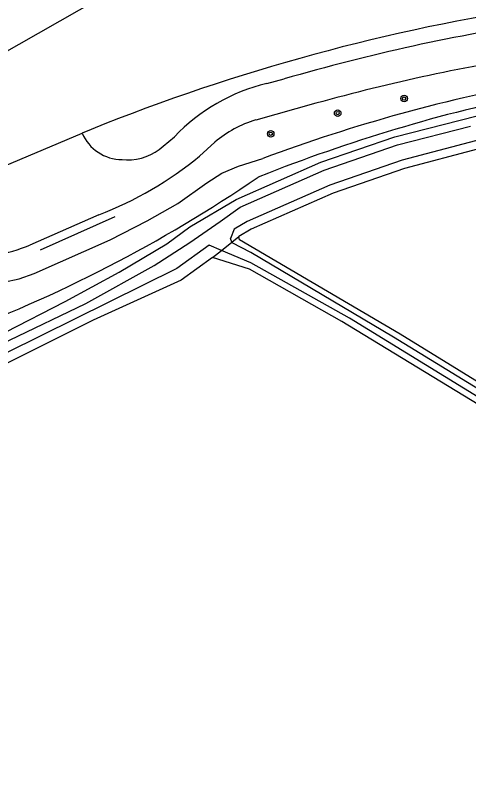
# Model space of a CAD drawing. Extents: x 124000 to 128010, y 398999 to 403000.
# Drawn here: x 124935.6 to 124990.8, y 402816.9 to 402909.8 of the extents above; entities that cross this region are included whole.
import ezdxf

# ---------------------------------------------------------------- set-up
doc = ezdxf.new("R2010")
doc.units = 0
for name, color, linetype in [('gg-knt-BGT kruinlijn', 7, 'Continuous'), ('gg-knt-bovenkant onderkant talud', 7, 'Continuous'), ('gg-knt-verharding', 7, 'Continuous'), ('gg-kntw-bovenkant insteek waterloop', 7, 'Continuous'), ('gg-kntw-waterlijn', 7, 'Continuous'), ('gt-grn-vlakafsluiter', 7, 'Continuous'), ('gt-grn-weggrens', 7, 'Continuous'), ('gt-knt-waarschuwingshek', 7, 'Continuous'), ('gt-symb-boom', 7, 'Continuous')]:
    doc.layers.add(name, color=color, linetype=linetype)

# ---------------------------------------------------------------- blocks, each defined once
blk = doc.blocks.new('gt0-BOOM')
at = {"layer": 'gt-symb-boom'}
for radius in [0.4, 0.2]:
    blk.add_circle((0, 0), radius, dxfattribs=at)

msp = doc.modelspace()

# ---------------------------------------------------------------- linework, layer by layer
at = {"layer": 'gg-knt-BGT kruinlijn'}
for p, q in [((124962.78, 402891.42), (124965.763, 402892.375)), ((124960.76, 402890.57), (124962.78, 402891.42)), ((124958.92, 402889.39), (124960.76, 402890.57)), ((124955.39, 402886.9), (124958.92, 402889.39)), ((124951.65, 402884.76), (124955.39, 402886.9)), ((124947.15, 402882.44), (124951.65, 402884.76)), ((124937.89, 402878.36), (124947.15, 402882.44)), ((124936.06, 402877.7), (124937.89, 402878.36)), ((124934.16, 402877.28), (124936.06, 402877.7))]:
    msp.add_line(p, q, dxfattribs=at)
msp.add_arc((125036.218, 402703.55), 201.541, 100.35253, 110.46166, dxfattribs=at)
at = {"layer": 'gg-knt-bovenkant onderkant talud'}
msp.add_line((124966.433, 402890.585), (124965.18, 402890.09), dxfattribs=at)
for centre, radius, start, end in [((125039.033, 402705.157), 199.134, 101.3041, 111.38181), ((124866.948, 403033.996), 174.237, 290.31017, 304.31789)]:
    msp.add_arc(centre, radius, start, end, dxfattribs=at)
at = {"layer": 'gg-knt-verharding'}
for p, q in [((124966.24, 402901.51), (124968.371, 402902.066)), ((124972.21, 402899.095), (124964.88, 402897.06)), ((124944.82, 402895.91), (124943.73, 402895.459)), ((124934.33, 402891.48), (124943.73, 402895.459)), ((124953.59, 402893.88), (124954.991, 402895.012)), ((124959.92, 402894.361), (124958.05, 402892.65)), ((124948.61, 402892.23), (124949.16, 402892.2)), ((124945.772, 402885.511), (124937.35, 402881.79))]:
    msp.add_line(p, q, dxfattribs=at)
for centre, radius, start, end in [((125035.786, 402670.513), 243.061, 98.46637, 111.97796), ((125035.886, 402670.086), 241.605, 98.54172, 106.22687), ((125035.82, 402670.462), 237.317, 98.68131, 105.54762), ((124971.506, 402879.408), 22.721, 103.40133, 136.62454), ((124968.78, 402883.986), 13.644, 106.6099, 130.49603), ((124948.65, 402897.592), 5.362, 203.4408, 269.57555), ((124949.338, 402898.411), 6.213, 268.35551, 313.1812), ((124930.113, 402926.57), 43.944, 290.87594, 309.47548), ((124925.135, 402913.864), 34.321, 276.45114, 290.84914)]:
    msp.add_arc(centre, radius, start, end, dxfattribs=at)
at = {"layer": 'gg-kntw-bovenkant insteek waterloop'}
for points in [[(124833.413, 402770.212), (124843.52, 402786.669), (124851.563, 402798.337), (124861.141, 402812.175), (124866.849, 402818.352), (124868.728, 402820.895), (124875.219, 402828.216), (124884.597, 402837.692), (124893.727, 402846.038), (124901.711, 402852.147), (124909.514, 402857.898), (124917.96, 402863.234), (124926.724, 402867.699), (124934.42, 402871.184), (124941.659, 402874.932), (124948.258, 402878.507), (124954.059, 402881.978), (124956.844, 402884.042), (124962.497, 402887.355), (124972.834, 402891.906), (124981.843, 402895.026), (124999.84, 402899.589)], [(125000, 402895.519), (124991.918, 402893.508), (124983.026, 402891.15), (124974.315, 402888.133), (124964.339, 402883.74), (124962.811, 402882.844)], [(125183.248, 402746.921), (125169.136, 402755.856), (125137.849, 402774.906), (125113.177, 402789.855), (125069.52, 402817.041), (125038.961, 402836.157), (125010.717, 402853.554), (124982.472, 402870.95), (124962.893, 402882.459), (124962.811, 402882.844)], [(124959.632, 402880.315), (124955.795, 402877.537), (124945.08, 402872.642), (124933.967, 402867.085), (124922.59, 402861.662), (124906.318, 402851.607), (124900.233, 402846.911), (124887.136, 402835.269), (124880.125, 402828.324), (124871.922, 402818.931), (124868.747, 402814.566)], [(125138.887, 402771.968), (125132.272, 402775.804), (125101.647, 402794.788), (125071.021, 402813.772), (125039.801, 402833.02), (125008.58, 402852.269), (124991.977, 402862.389), (124975.375, 402872.509), (124964.13, 402878.859), (124959.632, 402880.315)]]:
    msp.add_lwpolyline(points, dxfattribs=at)
at = {"layer": 'gg-kntw-waterlijn'}
for p, q in [((124961.975, 402882.179), (124961.833, 402882.636)), ((124960.71, 402881.173), (124959.232, 402881.804))]:
    msp.add_line(p, q, dxfattribs=at)
for points in [[(124867.424, 402816.735), (124871.124, 402821.595), (124876.587, 402827.97), (124885.325, 402836.935), (124894.402, 402845.232), (124902.342, 402851.307), (124910.508, 402857.03), (124919.225, 402862.32), (124924.491, 402865.109), (124928.641, 402867.17), (124934.878, 402870.239), (124944.192, 402874.691), (124952.498, 402879.317), (124956.869, 402882.121), (124960.543, 402884.684), (124962.976, 402886.418), (124973.218, 402890.928), (124982.149, 402894.021), (124991.047, 402896.306)], [(124999.77, 402896.544), (124991.657, 402894.525), (124982.719, 402892.155), (124973.931, 402889.111), (124963.86, 402884.676), (124962.28, 402883.75), (124961.833, 402882.636)], [(125183.436, 402745.928), (125168.608, 402755.006), (125138.388, 402773.748), (125113.306, 402789.117), (125077.355, 402811.381), (125069.44, 402816.193), (125038.71, 402835.307), (125010.193, 402853.1), (124981.663, 402870.589), (124964.292, 402880.904), (124962.007, 402882.076), (124961.975, 402882.179)], [(124959.232, 402881.804), (124955.289, 402878.961), (124922.111, 402862.541), (124905.748, 402852.43), (124899.595, 402847.681), (124886.109, 402836.363), (124879.368, 402829.352), (124871.622, 402820.437), (124867.37, 402815.223), (124867.37, 402814.616), (124867.712, 402814.051)], [(125183.604, 402745.038), (125112.928, 402788.608), (125074.549, 402812.312), (125040.326, 402833.616), (125009.103, 402852.803), (124992.497, 402862.958), (124976.303, 402872.907), (124964.303, 402879.639), (124960.71, 402881.173)]]:
    msp.add_lwpolyline(points, dxfattribs=at)
at = {"layer": 'gt-grn-vlakafsluiter'}
for p, q in [((124960.71, 402881.173), (124961.975, 402882.179)), ((124961.975, 402882.179), (124962.811, 402882.844)), ((124959.632, 402880.315), (124960.71, 402881.173))]:
    msp.add_line(p, q, dxfattribs=at)
at = {"layer": 'gt-grn-weggrens'}
msp.add_line((124922.148, 402898.383), (124947.405, 402912.777), dxfattribs=at)
at = {"layer": 'gt-knt-waarschuwingshek'}
msp.add_line((124938.645, 402881.237), (124947.755, 402885.281), dxfattribs=at)

# ---------------------------------------------------------------- block references
at = {"layer": 'gt-symb-boom'}
for p in [(124982.97, 402899.67), (124974.87, 402897.9), (124966.71, 402895.38)]:
    msp.add_blockref('gt0-BOOM', p, dxfattribs=at)

doc.saveas('drawing.dxf')
